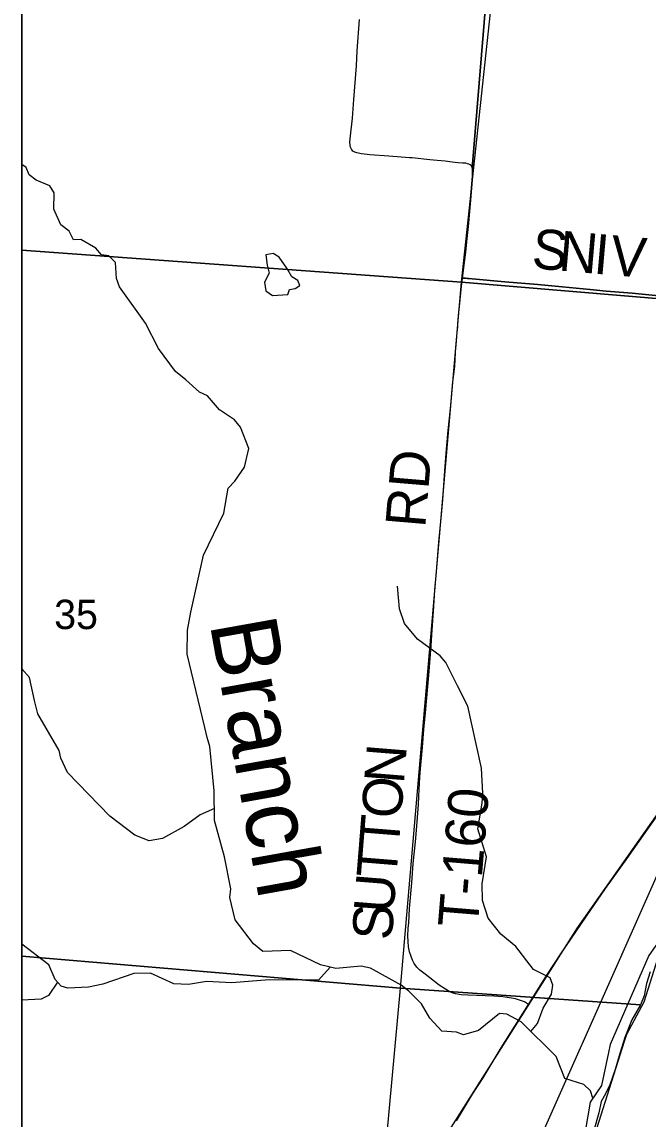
# Model space of a CAD drawing. Extents: x -1.4 to 35.4, y 0 to 22.
# Drawn here: x 17.06 to 17.951, y 13.818 to 15.379 of the extents above; entities that cross this region are included whole.
import ezdxf

# ---------------------------------------------------------------- set-up
doc = ezdxf.new("R2010")
doc.units = 0
for name, color, linetype in [('GM_X_County_Road', 7, 'Continuous'), ('GM_X_Major_River', 7, 'Continuous'), ('GM_X_Minor_Lake', 7, 'Continuous'), ('GM_X_Minor_River', 7, 'Continuous'), ('GM_X_Minor_River_Text', 7, 'Continuous'), ('GM_X_Rail_Line', 7, 'Continuous'), ('GM_X_Section', 7, 'Continuous'), ('GM_X_Section_Text', 7, 'Continuous'), ('GM_X_Township_Road', 7, 'Continuous'), ('GM_X_Township_Road_Text', 7, 'Continuous'), ('GM_X_US_Route', 7, 'Continuous'), ('SC_Scratch1', 7, 'Continuous'), ('SH_Border', 7, 'Continuous')]:
    doc.layers.add(name, color=color, linetype=linetype)

msp = doc.modelspace()

# ---------------------------------------------------------------- linework, layer by layer
at = {"layer": 'GM_X_County_Road'}
for points in [[(17.0598, 16.0205), (17.0598, 15.0542), (17.6856, 15.0088), (17.787, 15.9528)], [(17.0598, 15.0542), (17.0598, 14.0497), (17.5988, 14.004), (17.6856, 15.0088)]]:
    msp.add_lwpolyline(points, close=True, dxfattribs=at)
msp.add_lwpolyline([(17.5517, 13.4932), (17.5988, 14.004), (17.0598, 14.0497), (17.0598, 13.0546)], dxfattribs=at)
at = {"layer": 'GM_X_Major_River'}
for points in [[(18.1077, 14.3032), (18.0578, 14.188), (18.0474, 14.1481), (18.0355, 14.1226), (18.0284, 14.1129), (17.9867, 14.0763), (17.9652, 14.0473), (17.9452, 13.9844), (17.9203, 13.938), (17.9171, 13.9282), (17.8628, 13.7562), (17.8388, 13.684), (17.8344, 13.6587), (17.8356, 13.6274)], [(17.9704, 14.0763), (17.9521, 14.0506), (17.8973, 13.9238), (17.8947, 13.9124), (17.885, 13.8657), (17.8689, 13.8418), (17.8623, 13.8029), (17.8327, 13.7323), (17.8267, 13.7173), (17.8189, 13.6936), (17.8124, 13.6562), (17.8131, 13.6278)]]:
    msp.add_lwpolyline(points, dxfattribs=at)
at = {"layer": 'GM_X_Minor_Lake'}
for points in [[(17.4383, 14.991), (17.4407, 14.9982), (17.4487, 14.9995), (17.4556, 15.0039), (17.4527, 15.0112), (17.4441, 15.0163), (17.4368, 15.0286), (17.4261, 15.0444), (17.4175, 15.0495), (17.4072, 15.0474), (17.4089, 15.033), (17.4117, 15.0215), (17.405, 15.0088), (17.407, 14.9962), (17.4163, 14.9896)], [(17.4163, 14.9896), (17.4383, 14.991)]]:
    msp.add_lwpolyline(points, dxfattribs=at)
at = {"layer": 'GM_X_Minor_River'}
for points in [[(17.8728, 13.8475), (17.8695, 13.8579), (17.8598, 13.8672), (17.8328, 13.8757), (17.8205, 13.907), (17.7704, 13.9562), (17.7502, 13.9673), (17.7396, 13.9679), (17.71, 13.9438), (17.6883, 13.9375), (17.6785, 13.9415), (17.6577, 13.9427), (17.6403, 13.9612), (17.6286, 13.9819), (17.6108, 13.9998), (17.5999, 14.0083), (17.5561, 14.0324), (17.5429, 14.0353), (17.5066, 14.0319), (17.4851, 14.0373), (17.4423, 14.0575), (17.4026, 14.0565), (17.3895, 14.0673), (17.3633, 14.1013), (17.356, 14.1333), (17.3574, 14.1454), (17.3481, 14.1911), (17.3339, 14.2425), (17.3336, 14.285), (17.3273, 14.3481), (17.3234, 14.3607), (17.3203, 14.3748), (17.2951, 14.4792), (17.2953, 14.5133), (17.3004, 14.539), (17.3183, 14.6201), (17.3471, 14.6798), (17.3534, 14.7153), (17.3631, 14.7257), (17.3767, 14.7455), (17.3829, 14.7719), (17.371, 14.8025), (17.3625, 14.8129), (17.3409, 14.827), (17.3238, 14.8471), (17.3126, 14.8519), (17.2932, 14.8697), (17.2783, 14.8814), (17.2544, 14.9141), (17.2358, 14.9505), (17.1986, 15.0021), (17.1946, 15.014), (17.1932, 15.0367), (17.1835, 15.046), (17.173, 15.0474), (17.1652, 15.057), (17.1435, 15.0693), (17.1333, 15.0687), (17.1271, 15.0813), (17.1152, 15.0903), (17.105, 15.1125), (17.1058, 15.1356), (17.0996, 15.1456), (17.0801, 15.1536), (17.07, 15.1614), (17.0657, 15.1717), (17.0598, 15.176)], [(17.7844, 13.9425), (17.7938, 13.9538), (17.8018, 13.9757), (17.8139, 13.9955), (17.8157, 14.0084), (17.8117, 14.0187), (17.7881, 14.0309), (17.763, 14.0633), (17.7414, 14.0808), (17.7237, 14.1036), (17.7155, 14.1287), (17.7152, 14.1526), (17.7212, 14.1908), (17.7091, 14.2309), (17.7152, 14.2675), (17.7162, 14.2815), (17.7142, 14.3172), (17.6948, 14.4052), (17.6798, 14.4343), (17.6631, 14.4673), (17.6553, 14.4769), (17.6228, 14.5007), (17.6047, 14.5231), (17.5972, 14.5437), (17.5944, 14.576)], [(17.3338, 14.2599), (17.3137, 14.2509), (17.291, 14.234), (17.26, 14.2172), (17.241, 14.2138), (17.2204, 14.2218), (17.1849, 14.2487), (17.1249, 14.311), (17.115, 14.3313), (17.113, 14.3423), (17.0826, 14.3942), (17.0777, 14.4136), (17.0707, 14.446), (17.0598, 14.4585)], [(17.4984, 14.0339), (17.482, 14.0154), (17.4116, 14.0161), (17.3586, 14.0119), (17.3226, 14.0138), (17.2968, 14.0094), (17.276, 14.0102), (17.2426, 14.0253), (17.2192, 14.025), (17.175, 14.0097), (17.1544, 14.0056), (17.1253, 14.0039), (17.1155, 14.0068), (17.1073, 14.0164), (17.0983, 14.0371), (17.0598, 14.0666)], [(17.1104, 14.0128), (17.0978, 13.9935), (17.0871, 13.9884), (17.0598, 13.9869)]]:
    msp.add_lwpolyline(points, dxfattribs=at)
at = {"layer": 'GM_X_Rail_Line'}
for points in [[(18.9766, 15.6329), (18.898, 15.2663), (18.8724, 15.2091), (18.8354, 15.1588), (18.7702, 15.1082), (18.6053, 15.0038), (18.5201, 14.9448), (18.5055, 14.9298), (18.4879, 14.8987), (18.4522, 14.7953), (18.4334, 14.7731), (18.2604, 14.6639), (18.2418, 14.6454), (18.0925, 14.434), (17.8501, 14.09), (17.6035, 13.7001), (17.5771, 13.6536), (17.5669, 13.6304), (17.5307, 13.5566), (17.4893, 13.4506), (17.3646, 13.1339), (17.3288, 13.0546)], [(19.507, 15.4036), (19.4789, 15.286), (19.4423, 15.2064), (19.3975, 15.1352), (19.3315, 15.0687), (19.2598, 15.0109), (19.1832, 14.9638), (19.0775, 14.9272), (18.9881, 14.9042), (18.88, 14.8771), (18.7441, 14.8404), (18.641, 14.7966), (18.5197, 14.7379), (18.3965, 14.6703), (18.2988, 14.5997), (18.2068, 14.5258), (18.1293, 14.4427), (18.0673, 14.3607), (18.0142, 14.2768), (17.973, 14.1858), (17.9006, 14.0223), (17.7249, 13.6273), (17.4667, 13.0546)]]:
    msp.add_lwpolyline(points, dxfattribs=at)
at = {"layer": 'GM_X_Section'}
msp.add_lwpolyline([(17.7915, 15.9538), (18.8122, 15.8676), (18.7324, 14.921), (17.6856, 15.0088), (17.787, 15.9528)], close=True, dxfattribs=at)
for points in [[(17.954, 14.0272), (17.9492, 14.0106), (17.9459, 13.9932), (17.9404, 13.9804), (17.5988, 14.004), (17.6856, 15.0088), (18.7324, 14.921)], [(17.5517, 13.4932), (17.5988, 14.004), (17.9404, 13.9804), (17.9279, 13.959), (17.9184, 13.9338), (17.9109, 13.9112), (17.9045, 13.8882), (17.8969, 13.8664), (17.8907, 13.8536), (17.8844, 13.8427), (17.8811, 13.8269), (17.8739, 13.8016)]]:
    msp.add_lwpolyline(points, dxfattribs=at)
at = {"layer": 'GM_X_Township_Road'}
for points in [[(17.7012, 15.1703), (17.7008, 15.172), (17.6997, 15.174), (17.6981, 15.1756), (17.6962, 15.1767), (17.6941, 15.1772), (17.6916, 15.1778), (17.6869, 15.1781), (17.6807, 15.1783), (17.6721, 15.1794), (17.6623, 15.1807), (17.6512, 15.1817), (17.6407, 15.1827), (17.6155, 15.1853), (17.6116, 15.1856), (17.5822, 15.1878), (17.555, 15.1899), (17.5431, 15.1913), (17.5408, 15.1918), (17.5389, 15.1921), (17.5364, 15.1925), (17.5339, 15.1934), (17.5311, 15.1952), (17.529, 15.1978), (17.5277, 15.2008), (17.5271, 15.2033), (17.5267, 15.2084), (17.5274, 15.2166), (17.5303, 15.242), (17.5324, 15.2685), (17.5362, 15.3163), (17.5373, 15.3379), (17.5405, 15.3825)], [(17.6871, 15.014), (17.689, 15.0293), (17.6917, 15.0513), (17.6931, 15.0661), (17.6953, 15.0872), (17.6988, 15.1249), (17.7015, 15.1595), (17.7017, 15.1656), (17.7015, 15.1692), (17.7012, 15.1703)], [(17.7809, 13.9808), (17.7752, 13.9845), (17.7724, 13.9857), (17.7623, 13.9887), (17.7538, 13.9905), (17.7446, 13.9918), (17.7316, 13.9928), (17.6945, 13.994), (17.6853, 13.9947), (17.6773, 13.996), (17.6725, 13.9974), (17.668, 13.9994), (17.6627, 14.0025), (17.654, 14.0086), (17.6337, 14.0238), (17.6264, 14.0297), (17.6221, 14.0341), (17.6184, 14.0391), (17.6158, 14.044), (17.6138, 14.0492), (17.6118, 14.0558), (17.6103, 14.0631), (17.6095, 14.0704), (17.6093, 14.0785), (17.6098, 14.089), (17.6105, 14.097), (17.6117, 14.1175), (17.6149, 14.154), (17.617, 14.1814), (17.6199, 14.2121), (17.6216, 14.2288), (17.623, 14.2468), (17.6242, 14.2654), (17.6249, 14.2775), (17.6255, 14.2869), (17.6259, 14.296), (17.6268, 14.3108), (17.6302, 14.3472), (17.6322, 14.372), (17.6348, 14.4011), (17.639, 14.4494), (17.6425, 14.4913), (17.6436, 14.5067), (17.6461, 14.5476), (17.6476, 14.5711), (17.6502, 14.5964), (17.6534, 14.6385), (17.6551, 14.6583), (17.6573, 14.6781), (17.6592, 14.6991), (17.662, 14.74), (17.6643, 14.771), (17.6666, 14.7976), (17.6698, 14.8285), (17.6735, 14.8668), (17.6748, 14.8778), (17.6752, 14.8809), (17.6756, 14.8858), (17.6759, 14.8883), (17.6759, 14.8895), (17.6761, 14.8926), (17.6764, 14.8957), (17.6767, 14.9024), (17.6769, 14.9048), (17.6773, 14.9098), (17.6777, 14.9141), (17.6786, 14.9246), (17.6792, 14.9314), (17.6796, 14.9369), (17.6802, 14.945), (17.6806, 14.9493), (17.682, 14.966), (17.6827, 14.9741), (17.6835, 14.9833), (17.6855, 15.0031), (17.6871, 15.014)], [(18.1785, 14.9699), (18.1711, 14.9716), (18.1601, 14.9731), (18.1484, 14.9744), (18.1255, 14.9762), (18.1032, 14.9779), (18.0859, 14.9795), (18.0545, 14.9819), (18.0433, 14.9826), (18.0148, 14.9847), (17.9666, 14.9888), (17.9291, 14.9923), (17.8916, 14.9955), (17.8689, 14.9975), (17.8291, 15.0013), (17.7943, 15.0046), (17.7478, 15.0088), (17.7009, 15.0128), (17.6871, 15.014)]]:
    msp.add_lwpolyline(points, dxfattribs=at)
at = {"layer": 'GM_X_US_Route'}
msp.add_lwpolyline([(17.6784, 13.8154), (17.7013, 13.8531), (17.7163, 13.8767), (17.7421, 13.9192), (17.7809, 13.9808), (17.8073, 14.0228), (17.8272, 14.0528), (17.8634, 14.1064), (17.8908, 14.1457), (17.9212, 14.188), (17.9504, 14.2298), (17.9841, 14.2775)], dxfattribs=at)
at = {"layer": 'SC_Scratch1'}
for points in [[(17.0598, 16.0235), (17.0598, 13.0546), (20.6952, 13.0546)], [(17.9664, 14.9893), (17.9288, 14.9928), (17.8914, 14.996), (17.8687, 14.9981), (17.8289, 15.0018), (17.7941, 15.0051), (17.7475, 15.0093), (17.7006, 15.0134), (17.6868, 15.0146), (17.6887, 15.0299), (17.6915, 15.0518), (17.6929, 15.0667), (17.6951, 15.0877), (17.6985, 15.1254), (17.7013, 15.1601), (17.7015, 15.1661), (17.7013, 15.1697), (17.701, 15.1709), (17.7314, 15.5399)], [(17.7314, 15.5399), (17.701, 15.1709), (17.7013, 15.1697), (17.7015, 15.1661), (17.7013, 15.1601), (17.6985, 15.1254), (17.6951, 15.0877), (17.6929, 15.0667), (17.6915, 15.0518), (17.6887, 15.0299), (17.6868, 15.0146), (17.7006, 15.0134), (17.7475, 15.0093), (17.7941, 15.0051), (17.8289, 15.0018), (17.8687, 14.9981), (17.8914, 14.996), (17.9288, 14.9928), (17.9664, 14.9893)]]:
    msp.add_lwpolyline(points, dxfattribs=at)
at = {"layer": 'SH_Border'}
msp.add_lwpolyline([(17.0598, 19.8546), (23.8598, 19.8546), (23.8598, 13.0546), (17.0598, 13.0546)], close=True, dxfattribs=at)

# ---------------------------------------------------------------- texts
at = {"layer": 'GM_X_Minor_River_Text'}
msp.add_text('Branch', height=0.09468, rotation=280.1263, dxfattribs=at).set_placement((17.327, 14.5232))
at = {"layer": 'GM_X_Section_Text'}
msp.add_text('35', height=0.04186, rotation=0, dxfattribs=at).set_placement((17.1057, 14.515))
at = {"layer": 'GM_X_Township_Road_Text'}
for s, height, rotation, p in [('S', 0.0568, 354.9759, (17.7844, 15.0287)), ('N', 0.0568, 354.9771, (17.8226, 15.0254)), ('I', 0.0568, 354.9792, (17.8724, 15.021)), ('V', 0.0568, 354.9774, (17.8957, 15.019)), ('RD', 0.05682, 85.1583, (17.6338, 14.6583)), ('N', 0.0568, 85.3905, (17.6035, 14.2939)), ('O', 0.0568, 85.387, (17.5995, 14.2441)), ('T-160', 0.05682, 85.2817, (17.7086, 14.0888)), ('T', 0.0568, 85.3905, (17.5961, 14.2017)), ('T', 0.0568, 85.388, (17.5927, 14.1594)), ('U', 0.0568, 85.5001, (17.5887, 14.1096)), ('S', 0.0568, 87.4238, (17.5871, 14.0718))]:
    msp.add_text(s, height=height, rotation=rotation, dxfattribs=at).set_placement(p)

doc.saveas('drawing.dxf')
